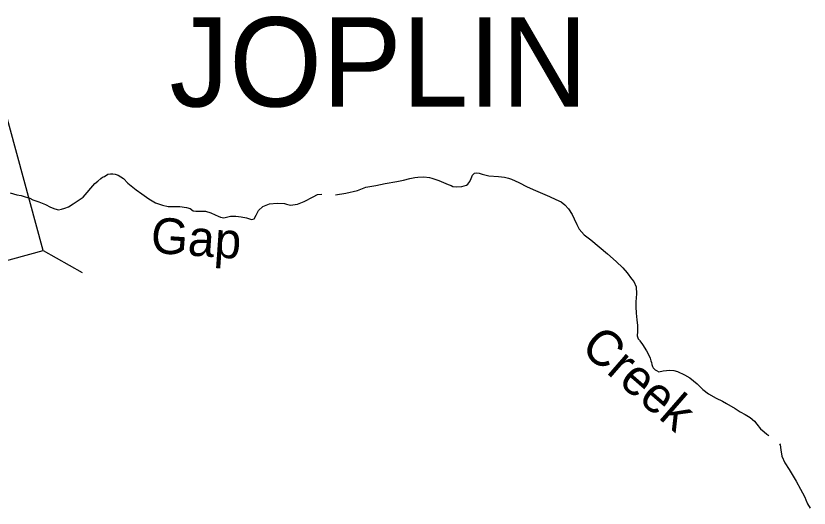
# Model space of a CAD drawing. Extents: x -492261 to -432772, y 1441225 to 1452922.
# Drawn here: x -461423.4 to -461306.2, y 1451922.2 to 1451995 of the extents above; entities that cross this region are included whole.
import ezdxf

# ---------------------------------------------------------------- set-up
doc = ezdxf.new("R2010")
doc.units = 0
doc.layers.add('Default', color=7, linetype='Continuous')

msp = doc.modelspace()

# ---------------------------------------------------------------- linework, layer by layer
at = {"layer": 'Default'}
msp.add_line((-461419.35, 1451960.32), (-461413.62, 1451957.04), dxfattribs=at)
msp.add_lwpolyline([(-461436.72, 1451986.36), (-461428.9, 1451957.71), (-461419.35, 1451960.32), (-461427.17, 1451988.97)], close=True, dxfattribs=at)
for points in [[(-461424.22, 1451968.84), (-461423.27, 1451968.54), (-461422.62, 1451968.41), (-461422.02, 1451968.24), (-461421.34, 1451968.01), (-461420.89, 1451967.79), (-461420.02, 1451967.49), (-461419.04, 1451967.08), (-461418.27, 1451966.71), (-461417.62, 1451966.43), (-461417.09, 1451966.33), (-461416.64, 1451966.41), (-461416.17, 1451966.53), (-461415.62, 1451966.76), (-461414.92, 1451967.21), (-461414.17, 1451967.69), (-461413.47, 1451968.16), (-461411.74, 1451970.21), (-461411.31, 1451970.54), (-461410.86, 1451970.92), (-461410.59, 1451971.12), (-461410.29, 1451971.24), (-461409.81, 1451971.57), (-461409.44, 1451971.64), (-461409.09, 1451971.64), (-461408.71, 1451971.59), (-461408.26, 1451971.42), (-461407.49, 1451970.94), (-461406.84, 1451970.26), (-461405.64, 1451969.26), (-461404.79, 1451968.69), (-461403.76, 1451967.91), (-461402.76, 1451967.36), (-461401.71, 1451966.98), (-461400.89, 1451966.81), (-461399.96, 1451966.81), (-461399.19, 1451966.78), (-461398.21, 1451966.66), (-461397.66, 1451966.48), (-461397.21, 1451966.18), (-461396.81, 1451966.13), (-461396.09, 1451966.13), (-461395.36, 1451966.13), (-461394.59, 1451965.88), (-461393.96, 1451965.56), (-461393.51, 1451965.35), (-461393.16, 1451965.23), (-461392.66, 1451965.1), (-461391.69, 1451965.35), (-461390.89, 1451965.38), (-461390.11, 1451965.25), (-461389.31, 1451965.13), (-461388.59, 1451964.88), (-461388.21, 1451965), (-461387.91, 1451965.53), (-461387.56, 1451966.23), (-461386.93, 1451966.78), (-461385.91, 1451967.21), (-461384.81, 1451967.28), (-461383.71, 1451967.23), (-461383.41, 1451967.14)], [(-461376.19, 1451968.52), (-461374.65, 1451968.76), (-461372.93, 1451969.16), (-461371.68, 1451969.64), (-461370.23, 1451969.91), (-461368.83, 1451970.21), (-461367.13, 1451970.49), (-461366.15, 1451970.69), (-461365.2, 1451970.94), (-461364.43, 1451971.09), (-461364, 1451971.14), (-461363.1, 1451971.16), (-461362.27, 1451971.09), (-461361.92, 1451970.99), (-461360.9, 1451970.66), (-461360.2, 1451970.34), (-461359.55, 1451970.06), (-461359.07, 1451969.89), (-461358.82, 1451969.76), (-461358.25, 1451969.69), (-461357.52, 1451969.76), (-461356.82, 1451969.96), (-461356.62, 1451970.09), (-461356.35, 1451970.49), (-461356.15, 1451970.94), (-461355.92, 1451971.44), (-461355.65, 1451971.71), (-461355.32, 1451971.77), (-461354.95, 1451971.71), (-461354.52, 1451971.56), (-461353.92, 1451971.41), (-461353.5, 1451971.34), (-461352.07, 1451971.21), (-461351.22, 1451971.11), (-461350.6, 1451970.99), (-461350.15, 1451970.84), (-461349.07, 1451970.34), (-461347.87, 1451969.71), (-461346.62, 1451969.16), (-461345.57, 1451968.71), (-461344.55, 1451968.28), (-461343.62, 1451967.83), (-461342.85, 1451967.48), (-461342.27, 1451967.03), (-461341.77, 1451966.45), (-461341.2, 1451965.6), (-461340.92, 1451964.98), (-461340.5, 1451964.12), (-461340.17, 1451963.47), (-461339.45, 1451962.6), (-461338.47, 1451961.85), (-461335.97, 1451959.82), (-461334.7, 1451958.69), (-461333.72, 1451957.76), (-461333.07, 1451957.01), (-461332.42, 1451956.11), (-461332.11, 1451955.7)], [(-461383.41, 1451967.14), (-461382.8, 1451967.02), (-461381.8, 1451967.12), (-461380.8, 1451967.52), (-461379.48, 1451968.22), (-461378.81, 1451968.55), (-461378.2, 1451968.64)], [(-461332.11, 1451955.7), (-461331.76, 1451954.95), (-461331.72, 1451953.9), (-461331.81, 1451952.69), (-461331.81, 1451951.95), (-461331.76, 1451951.02), (-461331.65, 1451950.04), (-461331.55, 1451949.21), (-461331.53, 1451948.34), (-461331.58, 1451947.69), (-461331.48, 1451947.25), (-461331.24, 1451947.03)], [(-461331.24, 1451947.03), (-461331.21, 1451946.97), (-461330.81, 1451946.4), (-461330.21, 1451945.49), (-461329.99, 1451945.04), (-461329.66, 1451944.37), (-461329.59, 1451943.99), (-461329.51, 1451943.77), (-461329.44, 1451943.44), (-461329.34, 1451943.14), (-461329.24, 1451942.94), (-461328.94, 1451942.64), (-461328.74, 1451942.54), (-461328.39, 1451942.36), (-461327.74, 1451942.49), (-461326.79, 1451942.61), (-461326.21, 1451942.56), (-461325.64, 1451942.41), (-461324.59, 1451941.94), (-461323.84, 1451941.46), (-461322.76, 1451940.59), (-461321.91, 1451939.76), (-461321.04, 1451939.13)], [(-461321.04, 1451939.13), (-461319.94, 1451938.46), (-461319.01, 1451938.03), (-461318.39, 1451937.68), (-461317.14, 1451936.95), (-461316.39, 1451936.48), (-461315.64, 1451936.05), (-461314.91, 1451935.63), (-461314.26, 1451935.07), (-461313.91, 1451934.65), (-461313.36, 1451933.95), (-461312.86, 1451933.5), (-461312.46, 1451933.15), (-461312.17, 1451932.94)], [(-461310.57, 1451931.75), (-461310.46, 1451931.57), (-461310.39, 1451930.82), (-461310.24, 1451929.89), (-461309.79, 1451928.91), (-461309.17, 1451927.94), (-461308.12, 1451926.21), (-461307.47, 1451925.05), (-461307.17, 1451924.5), (-461306.84, 1451923.85), (-461306.67, 1451923.45), (-461306.42, 1451922.88), (-461306.04, 1451922.22)]]:
    msp.add_lwpolyline(points, dxfattribs=at)

# ---------------------------------------------------------------- texts
msp.add_text('JOPLIN', height=13.2, dxfattribs=at).set_placement((-461400.71, 1451981.57))
for s, rotation, p in [('Gap', 356, (-461403.58, 1451959.97)), ('Creek', 319, (-461340.15, 1451945.62))]:
    msp.add_text(s, height=5.28, rotation=rotation, dxfattribs=at).set_placement(p)

doc.saveas('drawing.dxf')
